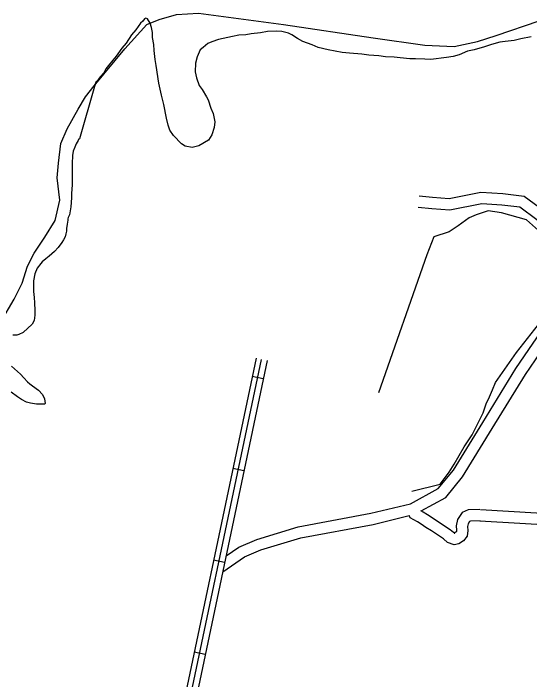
# Model space of a CAD drawing. Extents: x 3355677 to 3393573, y 612928 to 638357.
# Drawn here: x 3378277 to 3379651, y 631105 to 632880 of the extents above; entities that cross this region are included whole.
import ezdxf

# ---------------------------------------------------------------- set-up
doc = ezdxf.new("R2010")
doc.units = 0
for name, color, linetype in [('V-ROAD-CNTR', 7, 'Continuous'), ('V-SITE-VEGE', 7, 'Continuous'), ('V-TOPO-SHOR', 7, 'Continuous')]:
    doc.layers.add(name, color=color, linetype=linetype)

msp = doc.modelspace()

# ---------------------------------------------------------------- linework, layer by layer
at = {"layer": 'V-ROAD-CNTR'}
for p, q in [((3378942.1, 631905.8), (3378912.8, 631912)), ((3378890.7, 631661.2), (3378861.3, 631667.3)), ((3378839.2, 631416.5), (3378809.8, 631422.7)), ((3378787.7, 631171.9), (3378758.4, 631178))]:
    msp.add_line(p, q, dxfattribs=at)
for points in [[(3379362, 631554.5), (3379427.7, 631590.1), (3379472.7, 631645.5), (3379551.7, 631774), (3379639.9, 631917.7), (3379733.3, 632054.5), (3379740.3, 632106.9), (3379750.4, 632173.8), (3379747, 632227.3), (3379747, 632266.2), (3379721.6, 632320.7), (3379689.5, 632352.8), (3379636.3, 632391.8), (3379579.6, 632398.8), (3379521.6, 632402.3), (3379436.6, 632385.9), (3379392.9, 632389), (3379357.1, 632392.3)], [(3378843.5, 631435), (3378877.3, 631458), (3378925.2, 631478.6), (3379034.8, 631511.8), (3379228.3, 631547.9), (3379333.9, 631573.5), (3379408.1, 631613.7), (3379448.2, 631662.9), (3379526.2, 631789.7), (3379614.7, 631934), (3379704.5, 632065.5), (3379710.6, 632111.2), (3379720.2, 632175.1), (3379717, 632226.4), (3379717, 632259.5), (3379696.6, 632303.2), (3379669.9, 632329.9), (3379624.9, 632363), (3379576.9, 632369), (3379523.6, 632372.1), (3379438.4, 632355.7), (3379390.5, 632359.1), (3379354.4, 632362.4)], [(3378647.2, 630685.1), (3378675, 630722), (3378693.8, 630798.2), (3378937.7, 631957.8)], [(3378923.1, 631960.9), (3378679.2, 630801.6), (3378675.2, 630785.2)], [(3378952.4, 631954.7), (3378708.4, 630794.9), (3378700.1, 630761.1)], [(3379520.2, 631558), (3379743.7, 631545), (3379846.6, 631570.7), (3380073, 631613.4), (3380116, 631620.6)], [(3379518.5, 631528), (3379746.5, 631514.8), (3379853, 631541.4), (3380078.2, 631583.8), (3380105.5, 631588.4)], [(3379518.9, 631558), (3379487.5, 631557.1), (3379471.3, 631550.1), (3379459.1, 631531.8), (3379455.2, 631514.2), (3379456.6, 631502.7), (3379456.1, 631499.2), (3379454.6, 631497.4), (3379450.6, 631494.7), (3379452.2, 631495.1), (3379448.1, 631496.6), (3379439.9, 631503.7), (3379406.3, 631526.1), (3379391.3, 631535.6), (3379378.9, 631543.8), (3379367.5, 631551), (3379361.4, 631554.3)], [(3378834.2, 631392.4), (3378891.8, 631431.6), (3378935.5, 631450.4), (3379041.9, 631482.6), (3379234.5, 631518.5), (3379330.6, 631541.8)], [(3379519.8, 631528), (3379494.1, 631527.2), (3379491.3, 631526), (3379487.1, 631519.8), (3379485.6, 631512.8), (3379486.9, 631502.5), (3379484.6, 631486.9), (3379475.2, 631475), (3379462.9, 631466.8), (3379450.4, 631463.7), (3379432.6, 631470.4), (3379421.7, 631479.7), (3379389.9, 631500.9), (3379374.9, 631510.5), (3379362.7, 631518.6), (3379352.3, 631525.1), (3379333.1, 631535.6), (3379330.5, 631541.7)]]:
    msp.add_lwpolyline(points, dxfattribs=at)
at = {"layer": 'V-SITE-VEGE'}
for points in [[(3379047.5, 632804.5), (3379033.4, 632812.3), (3379018.2, 632822.4), (3379009.5, 632826.9), (3378992, 632831.6), (3378977.8, 632831.8), (3378953.6, 632831), (3378934.9, 632828), (3378909.7, 632825.1), (3378895.4, 632822), (3378876.7, 632821.1), (3378860.2, 632818.1), (3378835, 632813), (3378822.9, 632809.8), (3378805.2, 632803.5), (3378794.2, 632799.3), (3378782, 632788.5), (3378774.2, 632782), (3378766.3, 632763.5), (3378761.7, 632747.1), (3378761.3, 632724.1), (3378764.4, 632707.6), (3378771.8, 632687.8), (3378779.3, 632676.7), (3378791.1, 632656.8), (3378795.4, 632649.1), (3378802.7, 632627), (3378809.1, 632612.7), (3378813.2, 632590.7), (3378811.9, 632575.4), (3378805, 632555.7), (3378796, 632541.6), (3378770.6, 632526.6), (3378753, 632522.5), (3378734.4, 632526), (3378724.6, 632531.7), (3378703, 632553.9), (3378693.3, 632568.3), (3378689.1, 632581.5), (3378685, 632600.2), (3378677.9, 632636.5), (3378671.6, 632661.8), (3378664.4, 632693.7), (3378657.4, 632740.9), (3378654.3, 632756.3), (3378651.4, 632780.5), (3378650.5, 632796.9), (3378647.5, 632815.6), (3378647.7, 632828.8), (3378644.6, 632842), (3378641.5, 632853), (3378634, 632865.1), (3378629.6, 632866.3), (3378626.3, 632865.2), (3378621.8, 632858.7), (3378615.2, 632853.3), (3378602.8, 632836), (3378591.7, 632821.9), (3378577.1, 632800.2), (3378566, 632787.2), (3378550.3, 632765.5), (3378541.4, 632754.6), (3378530.2, 632740.5), (3378523.5, 632731.8), (3378517.9, 632721), (3378507.9, 632710.1), (3378498.9, 632698.2), (3378496.7, 632696), (3378493.3, 632685.1), (3378452.9, 632545.4), (3378450.8, 632543.2), (3378449.2, 632541.1), (3378444, 632532.2), (3378440.3, 632523.2), (3378436.6, 632512.6), (3378434.6, 632500.5), (3378433.5, 632479.9), (3378433.1, 632465.7), (3378433.2, 632422.9), (3378431.6, 632399.7), (3378431.6, 632389.2), (3378431.2, 632375.5), (3378429.6, 632363.8), (3378426, 632343.3), (3378423.3, 632335.9), (3378422.3, 632332.2), (3378421.8, 632328.5), (3378420.7, 632323.2), (3378420.2, 632317.9), (3378418.7, 632306.3), (3378418.1, 632299.5), (3378416.6, 632292.1), (3378414.5, 632284.7), (3378410.8, 632276.2), (3378406.1, 632269.4), (3378396.6, 632256.2), (3378386.6, 632245.6), (3378371.9, 632232.4), (3378363.5, 632225.5), (3378354, 632218.1), (3378349.8, 632213.3)], [(3379655.1, 632816.7), (3379627.6, 632811.6), (3379610, 632807.5), (3379585.9, 632804.5), (3379571.6, 632802.5), (3379549.6, 632796.3), (3379530.8, 632790), (3379503.3, 632782.7), (3379485.7, 632778.5), (3379463.7, 632769), (3379447.2, 632764.8), (3379429.6, 632761.8), (3379387.8, 632756.9), (3379372.5, 632757.1), (3379347.3, 632758.6), (3379332, 632758.8), (3379306.8, 632761.3), (3379290.3, 632762.7), (3379267.3, 632764.1), (3379249.8, 632766.5), (3379223.5, 632768), (3379204.9, 632770.4), (3379172.1, 632773.1), (3379152.4, 632775.6), (3379115.2, 632782.7), (3379087.9, 632788.5), (3379072.6, 632795.3), (3379047.5, 632804.5)], [(3378349.8, 632213.3), (3378340.8, 632200.6), (3378334.5, 632185.9), (3378330.9, 632167.4), (3378331, 632138.9), (3378332, 632122.5), (3378333.1, 632108.3), (3378334.2, 632088.3), (3378334.3, 632076.1), (3378332.2, 632061.4), (3378326.9, 632051.3), (3378302.7, 632029.6), (3378291.7, 632023.8), (3378285.9, 632022.2), (3378275.3, 632022.2)], [(3378272.3, 631939.4), (3378295.6, 631918.8), (3378304.6, 631908.8), (3378314.6, 631898.3), (3378320.5, 631892.5), (3378327.9, 631887.3), (3378343.7, 631875.7), (3378354.3, 631864.1), (3378360.1, 631853.1), (3378361.7, 631840.4), (3378360.1, 631838.8), (3378350.6, 631838.3), (3378338.5, 631838.8), (3378322.2, 631841.4), (3378312.1, 631844), (3378298.4, 631851.3), (3378288.4, 631858.2), (3378271.4, 631870.8)]]:
    msp.add_lwpolyline(points, dxfattribs=at)
at = {"layer": 'V-TOPO-SHOR'}
for points in [[(3378242.8, 632055.9), (3378278.8, 632118.1), (3378300.1, 632160.6), (3378314.8, 632206.4), (3378332.8, 632240.8), (3378360.6, 632283.3), (3378388.4, 632327.5), (3378400.3, 632382.3), (3378393.8, 632441.2), (3378397, 632480.4), (3378403.6, 632532.8), (3378419.9, 632572), (3378449.4, 632624.4), (3378469, 632657.1), (3378491.9, 632686.6), (3378573.7, 632784.7), (3378632.6, 632850.2), (3378665.3, 632863.3), (3378711.1, 632876.3), (3378770, 632879.6), (3378995.8, 632850.2), (3379234.7, 632814.2), (3379372.1, 632794.5), (3379450.6, 632791.3), (3379512.8, 632804.4), (3379561.9, 632820.7), (3379676.4, 632860)], [(3379691.1, 632286.9), (3379643, 632329.7), (3379576, 632348.5), (3379541.2, 632353.8), (3379509.1, 632343.1), (3379490.3, 632335.1), (3379460.9, 632313.6), (3379436.8, 632297.6), (3379396.6, 632284.2), (3379377.9, 632236), (3379249.3, 631869.2)], [(3379337.7, 631606.7), (3379412.7, 631625.5), (3379436.8, 631657.6), (3379450.2, 631679), (3379476.9, 631724.6), (3379498.4, 631756.7), (3379514.4, 631788.8), (3379527.8, 631815.6), (3379535.8, 631839.7), (3379543.9, 631858.4), (3379551.9, 631877.2), (3379559.9, 631895.9), (3379616.2, 631976.3), (3379675.1, 632051.2)]]:
    msp.add_lwpolyline(points, dxfattribs=at)

doc.saveas('drawing.dxf')
